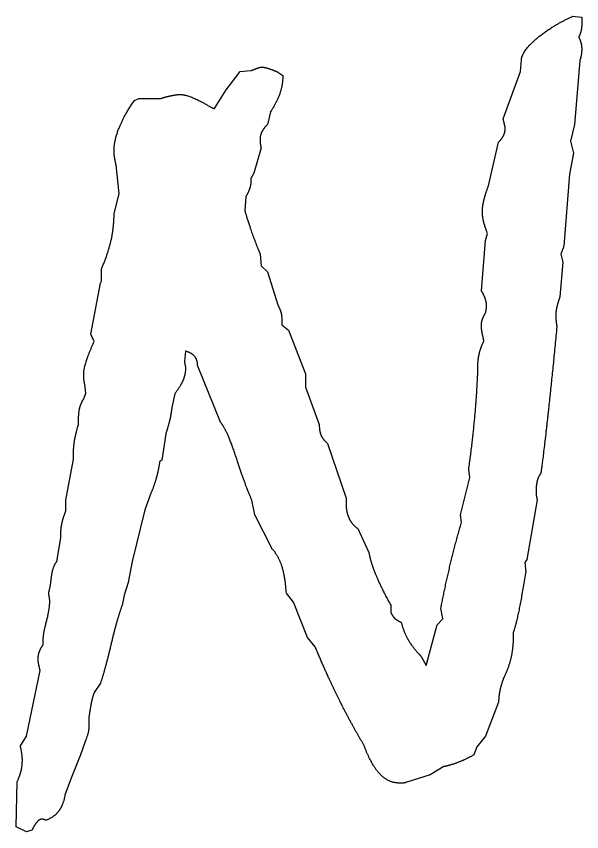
# Model space of a CAD drawing. Extents: x 728710 to 728960, y 272811 to 273475.
# Drawn here: x 728911.046 to 728913.131, y 272824.984 to 272827.989 of the extents above; entities that cross this region are included whole.
import ezdxf

# ---------------------------------------------------------------- set-up
doc = ezdxf.new("R2010")
doc.units = 0
doc.layers.add('RAMI_PLAN_####_TKST_#', color=7, linetype='Continuous')

msp = doc.modelspace()

# ---------------------------------------------------------------- linework, layer by layer
at = {"layer": 'RAMI_PLAN_####_TKST_#'}
for points in [[(728913.0971, 272827.9891), (728913.1307, 272827.9854), (728913.1307, 272827.9592)], [(728912.8411, 272827.6116), (728912.9046, 272827.7854), (728912.9084, 272827.8302)], [(728913.1232, 272827.8246), (728913.1045, 272827.591), (728913.0896, 272827.5293), (728913.1008, 272827.4845), (728913.0858, 272827.4078), (728913.0653, 272827.1424), (728913.0541, 272827.1125), (728913.0616, 272827.0826), (728913.0503, 272826.9555)], [(728911.7763, 272827.6489), (728911.8193, 272827.7181), (728911.8716, 272827.7854), (728911.9108, 272827.7891)], [(728912.0061, 272827.7854), (728912.0285, 272827.7704)], [(728911.4812, 272827.6788), (728911.498, 272827.6863), (728911.5316, 272827.6863), (728911.5783, 272827.6863)], [(728911.9837, 272827.6377), (728911.9725, 272827.591)], [(728911.9482, 272827.505), (728911.922, 272827.4116), (728911.9108, 272827.391), (728911.9108, 272827.3798)], [(728912.787, 272827.3648), (728912.8243, 272827.5256)], [(728911.4064, 272827.262), (728911.4251, 272827.3349), (728911.4139, 272827.4415)], [(728911.8921, 272827.3237), (728911.8884, 272827.2732)], [(728912.7608, 272826.9779), (728912.7757, 272827.1629), (728912.7832, 272827.1891)], [(728911.9445, 272827.1125), (728911.9482, 272827.0695), (728911.9725, 272827.0471), (728912.0098, 272826.9256)], [(728911.3336, 272826.791), (728911.3205, 272826.8172), (728911.356, 272827.006), (728911.3598, 272827.0134), (728911.3598, 272827.0583)], [(728912.0248, 272826.8714), (728912.0248, 272826.8527), (728912.0491, 272826.8321), (728912.1126, 272826.6714), (728912.1126, 272826.6228), (728912.163, 272826.4845)], [(728911.6699, 272826.7555), (728911.6661, 272826.7181)], [(728911.7987, 272826.4938), (728911.7147, 272826.6994)], [(728912.7477, 272826.6789), (728912.7477, 272826.6994)], [(728911.2944, 272826.5798), (728911.3018, 272826.6004), (728911.2981, 272826.634)], [(728911.6306, 272826.5985), (728911.6194, 272826.548)], [(728911.2757, 272826.4863), (728911.2757, 272826.5069)], [(728911.597, 272826.4508), (728911.582, 272826.3536), (728911.5746, 272826.348)], [(728912.1929, 272826.4153), (728912.262, 272826.2134), (728912.262, 272826.1929)], [(728911.229, 272826.1667), (728911.229, 272826.206), (728911.257, 272826.3574), (728911.257, 272826.3817)], [(728912.688, 272826.1256), (728912.6842, 272826.1518), (728912.7178, 272826.2901), (728912.7141, 272826.32)], [(728911.5391, 272826.2246), (728911.5204, 272826.1704), (728911.4737, 272825.9798), (728911.4587, 272825.9032), (728911.4438, 272825.8564), (728911.4363, 272825.819)], [(728911.9911, 272826.0247), (728911.9258, 272826.1517), (728911.9146, 272826.206)], [(728912.9663, 272826.2078), (728912.9289, 272825.9873), (728912.9214, 272825.9761), (728912.9252, 272825.9405), (728912.9233, 272825.9368)], [(728912.305, 272826.1013), (728912.3461, 272826.0134)], [(728911.1954, 272825.9798), (728911.2103, 272826.0677), (728911.2103, 272826.0863)], [(728912.1481, 272825.6658), (728912.12, 272825.6994), (728912.0677, 272825.8303), (728912.0416, 272825.8639)], [(728912.4264, 272825.819), (728912.4264, 272825.7929)], [(728912.5385, 272825.6303), (728912.5572, 272825.5966), (728912.5983, 272825.7461), (728912.6188, 272825.7686), (728912.6113, 272825.8078)], [(728911.1449, 272825.6732), (728911.1449, 272825.6882)], [(728911.0608, 272825.3002), (728911.0833, 272825.3359), (728911.1337, 272825.5779)], [(728911.356, 272825.5312), (728911.3336, 272825.4975)], [(728912.8243, 272825.462), (728912.7757, 272825.3367), (728912.744, 272825.2974), (728912.7328, 272825.2675)], [(728911.313, 272825.4004), (728911.313, 272825.3667)], [(728911.2981, 272825.3125), (728911.2832, 272825.2675), (728911.2458, 272825.1756), (728911.2253, 272825.1194)], [(728912.6226, 272825.2241), (728912.5721, 272825.1939), (728912.4862, 272825.1675)], [(728911.1038, 272824.99), (728911.0833, 272824.9844), (728911.0459, 272825.0029), (728911.0497, 272825.1693)]]:
    msp.add_lwpolyline(points, dxfattribs=at)
for points in [[(728912.9644, 272827.9069), (728913.0167, 272827.9517), (728913.0971, 272827.9891)], [(728913.1307, 272827.9592), (728913.1307, 272827.9443), (728913.1279, 272827.934)], [(728913.1279, 272827.934), (728913.1251, 272827.9237), (728913.1195, 272827.9125)], [(728912.9084, 272827.8302), (728912.9121, 272827.862), (728912.9644, 272827.9069)], [(728913.1195, 272827.9125), (728913.1251, 272827.9013), (728913.1279, 272827.891)], [(728913.1279, 272827.891), (728913.1307, 272827.8807), (728913.1307, 272827.8695)], [(728913.1307, 272827.8695), (728913.1307, 272827.8545), (728913.1288, 272827.8452)], [(728913.1288, 272827.8452), (728913.127, 272827.8359), (728913.1232, 272827.8246)], [(728911.9286, 272827.7957), (728911.9407, 272827.8004), (728911.9482, 272827.8022)], [(728911.9482, 272827.8022), (728911.9594, 272827.8022), (728911.9743, 272827.7975)], [(728911.9108, 272827.7891), (728911.9164, 272827.791), (728911.9286, 272827.7957)], [(728911.9743, 272827.7975), (728911.9893, 272827.7929), (728912.0061, 272827.7854)], [(728912.0285, 272827.7704), (728912.0285, 272827.7368), (728912.0182, 272827.7059)], [(728911.5783, 272827.6863), (728911.5895, 272827.6901), (728911.6045, 272827.6938)], [(728911.6045, 272827.6938), (728911.6194, 272827.6975), (728911.6456, 272827.7013)], [(728911.6456, 272827.7013), (728911.6792, 272827.7013), (728911.7334, 272827.6714)], [(728912.0182, 272827.7059), (728912.008, 272827.6751), (728911.9837, 272827.6377)], [(728911.4261, 272827.5807), (728911.4457, 272827.6284), (728911.4812, 272827.6788)], [(728911.7334, 272827.6714), (728911.7614, 272827.6546), (728911.7763, 272827.6489)], [(728911.9725, 272827.591), (728911.9575, 272827.576), (728911.951, 272827.5629)], [(728912.8467, 272827.5872), (728912.8449, 272827.5947), (728912.8411, 272827.6116)], [(728911.4064, 272827.4957), (728911.4064, 272827.533), (728911.4261, 272827.5807)], [(728911.951, 272827.5629), (728911.9445, 272827.5499), (728911.9445, 272827.533)], [(728912.843, 272827.5508), (728912.8486, 272827.563), (728912.8486, 272827.576)], [(728912.8486, 272827.576), (728912.8486, 272827.5798), (728912.8467, 272827.5872)], [(728911.9445, 272827.533), (728911.9445, 272827.5237), (728911.9454, 272827.519)], [(728912.8243, 272827.5256), (728912.8374, 272827.5387), (728912.843, 272827.5508)], [(728911.9454, 272827.519), (728911.9463, 272827.5144), (728911.9482, 272827.505)], [(728911.4074, 272827.476), (728911.4064, 272827.4863), (728911.4064, 272827.4957)], [(728911.4139, 272827.4415), (728911.4083, 272827.4658), (728911.4074, 272827.476)], [(728911.9062, 272827.3545), (728911.9015, 272827.3405), (728911.8921, 272827.3237)], [(728911.9108, 272827.3798), (728911.9108, 272827.3686), (728911.9062, 272827.3545)], [(728912.7701, 272827.3115), (728912.7757, 272827.3349), (728912.787, 272827.3648)], [(728912.7645, 272827.2695), (728912.7645, 272827.2882), (728912.7701, 272827.3115)], [(728911.3943, 272827.1583), (728911.4064, 272827.2078), (728911.4064, 272827.262)], [(728911.8884, 272827.2732), (728911.9052, 272827.2134), (728911.9351, 272827.1368)], [(728912.7683, 272827.2358), (728912.7645, 272827.2527), (728912.7645, 272827.2695)], [(728912.7832, 272827.1891), (728912.772, 272827.219), (728912.7683, 272827.2358)], [(728911.3598, 272827.0583), (728911.3822, 272827.1088), (728911.3943, 272827.1583)], [(728911.9351, 272827.1368), (728911.9426, 272827.12), (728911.9445, 272827.1125)], [(728912.7739, 272826.9518), (728912.7682, 272826.9667), (728912.7608, 272826.9779)], [(728912.7795, 272826.9256), (728912.7795, 272826.9368), (728912.7739, 272826.9518)], [(728913.0503, 272826.9555), (728913.0429, 272826.9349), (728913.0391, 272826.919)], [(728912.0098, 272826.9256), (728912.0173, 272826.9125), (728912.0211, 272826.9003)], [(728912.0211, 272826.9003), (728912.0248, 272826.8882), (728912.0248, 272826.8714)], [(728912.7757, 272826.8957), (728912.7776, 272826.9013), (728912.7785, 272826.9069)], [(728912.7785, 272826.9069), (728912.7795, 272826.9125), (728912.7795, 272826.9256)], [(728913.0391, 272826.919), (728913.0354, 272826.9032), (728913.0354, 272826.8901)], [(728912.7608, 272826.8489), (728912.7608, 272826.8602), (728912.7645, 272826.8714)], [(728912.7645, 272826.8714), (728912.7682, 272826.8826), (728912.7757, 272826.8957)], [(728913.0354, 272826.8901), (728913.0354, 272826.8751), (728913.0363, 272826.8648)], [(728912.7636, 272826.8237), (728912.7608, 272826.8377), (728912.7608, 272826.8489)], [(728913.0391, 272826.8452), (728913.0167, 272826.6134), (728912.999, 272826.4592)], [(728913.0363, 272826.8648), (728913.0373, 272826.8546), (728913.0391, 272826.8452)], [(728912.7701, 272826.7929), (728912.7664, 272826.8097), (728912.7636, 272826.8237)], [(728911.3046, 272826.72), (728911.3149, 272826.7518), (728911.3336, 272826.791)], [(728912.7533, 272826.7471), (728912.7589, 272826.7704), (728912.7701, 272826.7929)], [(728911.7044, 272826.7349), (728911.6942, 272826.748), (728911.6699, 272826.7555)], [(728911.2944, 272826.6714), (728911.2944, 272826.6882), (728911.3046, 272826.72)], [(728911.7147, 272826.6994), (728911.7147, 272826.7218), (728911.7044, 272826.7349)], [(728912.7477, 272826.6994), (728912.7477, 272826.7237), (728912.7533, 272826.7471)], [(728911.6699, 272826.6919), (728911.6699, 272826.6714), (728911.6615, 272826.6499)], [(728911.6661, 272826.7181), (728911.6661, 272826.7144), (728911.668, 272826.705)], [(728911.668, 272826.705), (728911.6699, 272826.6957), (728911.6699, 272826.6919)], [(728911.2981, 272826.634), (728911.2944, 272826.649), (728911.2944, 272826.6714)], [(728912.7356, 272826.5013), (728912.744, 272826.5891), (728912.7477, 272826.6789)], [(728911.6615, 272826.6499), (728911.653, 272826.6284), (728911.6306, 272826.5985)], [(728911.2804, 272826.548), (728911.285, 272826.5648), (728911.2944, 272826.5798)], [(728911.2757, 272826.5069), (728911.2757, 272826.5312), (728911.2804, 272826.548)], [(728911.6194, 272826.548), (728911.6175, 272826.5274), (728911.6119, 272826.5031)], [(728911.2617, 272826.4312), (728911.2664, 272826.4564), (728911.2757, 272826.4863)], [(728911.6119, 272826.5031), (728911.6063, 272826.4788), (728911.597, 272826.4508)], [(728911.8576, 272826.3611), (728911.8249, 272826.462), (728911.7987, 272826.4938)], [(728912.163, 272826.4845), (728912.163, 272826.4602), (728912.1695, 272826.4452)], [(728912.7141, 272826.32), (728912.7272, 272826.4134), (728912.7356, 272826.5013)], [(728912.999, 272826.4592), (728912.9812, 272826.305), (728912.9794, 272826.305)], [(728911.257, 272826.3817), (728911.257, 272826.4059), (728911.2617, 272826.4312)], [(728912.1695, 272826.4452), (728912.1761, 272826.4303), (728912.1929, 272826.4153)], [(728911.9146, 272826.206), (728911.8903, 272826.2602), (728911.8576, 272826.3611)], [(728911.5746, 272826.348), (728911.569, 272826.3125), (728911.5605, 272826.2826)], [(728912.9794, 272826.305), (728912.97, 272826.2919), (728912.9663, 272826.276)], [(728911.5605, 272826.2826), (728911.5521, 272826.2527), (728911.5391, 272826.2246)], [(728912.9663, 272826.276), (728912.9625, 272826.2601), (728912.9625, 272826.2433)], [(728912.9625, 272826.2433), (728912.9625, 272826.2284), (728912.9635, 272826.2218)], [(728912.9635, 272826.2218), (728912.9644, 272826.2153), (728912.9663, 272826.2078)], [(728912.262, 272826.1929), (728912.262, 272826.163), (728912.2723, 272826.1405)], [(728911.215, 272826.1237), (728911.2196, 272826.1443), (728911.229, 272826.1667)], [(728911.2103, 272826.0863), (728911.2103, 272826.1032), (728911.215, 272826.1237)], [(728912.2723, 272826.1405), (728912.2826, 272826.1181), (728912.305, 272826.1013)], [(728912.645, 272825.9639), (728912.6637, 272826.0433), (728912.688, 272826.1256)], [(728912.0257, 272825.9611), (728912.0136, 272825.9985), (728911.9911, 272826.0247)], [(728912.3461, 272826.0134), (728912.3499, 272825.9836), (728912.3713, 272825.9312)], [(728911.1757, 272825.9228), (728911.1804, 272825.963), (728911.1954, 272825.9798)], [(728912.0416, 272825.8639), (728912.0378, 272825.9237), (728912.0257, 272825.9611)], [(728912.6113, 272825.8078), (728912.6263, 272825.8845), (728912.645, 272825.9639)], [(728911.1655, 272825.8658), (728911.1711, 272825.8826), (728911.1757, 272825.9228)], [(728912.3713, 272825.9312), (728912.3928, 272825.8789), (728912.4264, 272825.819)], [(728912.9233, 272825.9368), (728912.8971, 272825.7723), (728912.8785, 272825.7181)], [(728911.1673, 272825.8518), (728911.1655, 272825.8602), (728911.1655, 272825.8658)], [(728911.1692, 272825.8303), (728911.1692, 272825.8434), (728911.1673, 272825.8518)], [(728911.1571, 272825.7592), (728911.1692, 272825.806), (728911.1692, 272825.8303)], [(728911.4363, 272825.819), (728911.4177, 272825.7704), (728911.3952, 272825.6751)], [(728912.4264, 272825.7929), (728912.4339, 272825.7779), (728912.4404, 272825.7714)], [(728911.1449, 272825.6882), (728911.1449, 272825.7125), (728911.1571, 272825.7592)], [(728912.4404, 272825.7714), (728912.4469, 272825.7648), (728912.4656, 272825.7555)], [(728912.4656, 272825.7555), (728912.4731, 272825.7237), (728912.489, 272825.6947)], [(728912.8785, 272825.7181), (728912.8785, 272825.6639), (728912.8701, 272825.6265)], [(728911.1309, 272825.6471), (728911.1356, 272825.6602), (728911.1449, 272825.6732)], [(728911.3952, 272825.6751), (728911.3728, 272825.5798), (728911.356, 272825.5312)], [(728912.489, 272825.6947), (728912.5049, 272825.6658), (728912.5385, 272825.6303)], [(728911.1262, 272825.619), (728911.1262, 272825.634), (728911.1309, 272825.6471)], [(728912.2387, 272825.4661), (728912.1948, 272825.5533), (728912.1481, 272825.6658)], [(728911.1281, 272825.6041), (728911.1262, 272825.6134), (728911.1262, 272825.619)], [(728912.8701, 272825.6265), (728912.8617, 272825.5891), (728912.8449, 272825.5555)], [(728911.1337, 272825.5779), (728911.13, 272825.5947), (728911.1281, 272825.6041)], [(728912.8449, 272825.5555), (728912.8355, 272825.5331), (728912.8299, 272825.5088)], [(728911.3336, 272825.4975), (728911.328, 272825.4845), (728911.3233, 272825.4639)], [(728912.8299, 272825.5088), (728912.8243, 272825.4845), (728912.8243, 272825.462)], [(728911.3233, 272825.4639), (728911.3187, 272825.4434), (728911.313, 272825.4004)], [(728912.3274, 272825.304), (728912.2826, 272825.3789), (728912.2387, 272825.4661)], [(728911.313, 272825.3667), (728911.313, 272825.3499), (728911.3019, 272825.3219)], [(728911.3019, 272825.3219), (728911.3, 272825.3162), (728911.2981, 272825.3125)], [(728911.0627, 272825.2928), (728911.0608, 272825.2984), (728911.0608, 272825.3002)], [(728911.0683, 272825.2479), (728911.0683, 272825.2647), (728911.0627, 272825.2928)], [(728912.3853, 272825.1983), (728912.3536, 272825.2329), (728912.3274, 272825.304)], [(728911.0646, 272825.2123), (728911.0683, 272825.2292), (728911.0683, 272825.2479)], [(728912.7328, 272825.2675), (728912.7029, 272825.2505), (728912.6758, 272825.2401)], [(728912.6758, 272825.2401), (728912.6487, 272825.2297), (728912.6226, 272825.2241)], [(728911.0497, 272825.1693), (728911.0609, 272825.1955), (728911.0646, 272825.2123)], [(728912.4582, 272825.1637), (728912.4171, 272825.1637), (728912.3853, 272825.1983)], [(728912.474, 272825.1637), (728912.4694, 272825.1637), (728912.4582, 272825.1637)], [(728912.4862, 272825.1675), (728912.4787, 272825.1637), (728912.474, 272825.1637)], [(728911.2253, 272825.1194), (728911.2196, 272825.0843), (728911.2038, 272825.0621)], [(728911.2038, 272825.0621), (728911.1879, 272825.0399), (728911.158, 272825.027)], [(728911.1225, 272825.0205), (728911.1132, 272825.0103), (728911.1038, 272824.99)], [(728911.1412, 272825.0306), (728911.1319, 272825.0306), (728911.1225, 272825.0205)], [(728911.1487, 272825.0288), (728911.1431, 272825.0306), (728911.1412, 272825.0306)], [(728911.158, 272825.027), (728911.1542, 272825.027), (728911.1487, 272825.0288)]]:
    msp.add_open_spline(points, degree=2, dxfattribs=at)

doc.saveas('drawing.dxf')
